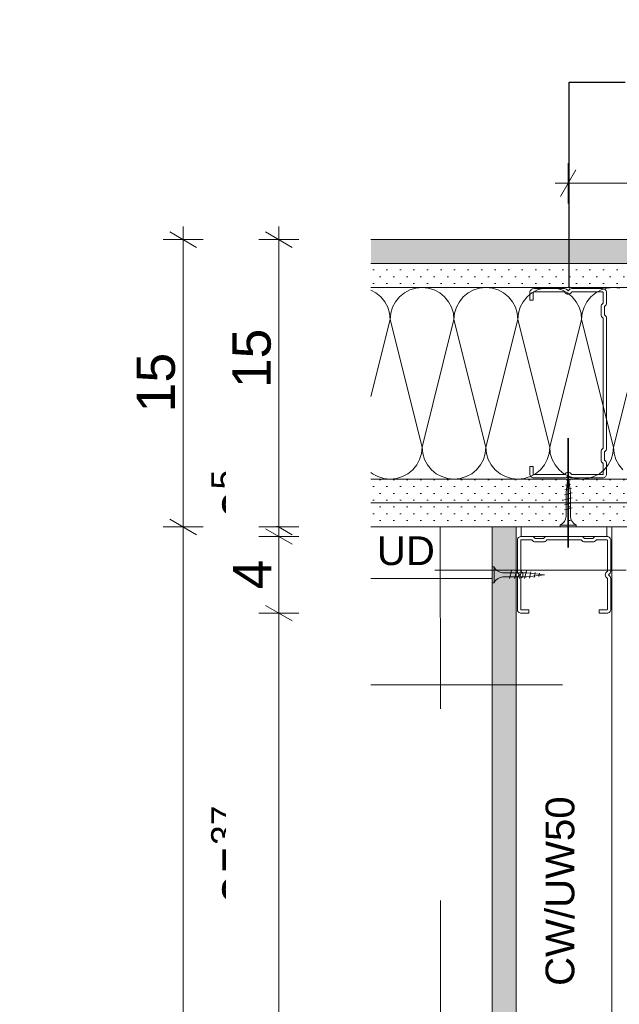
# Model space of a CAD drawing. Header units: metres. Extents: x -4 to 100, y -11 to 17.
# Tile 717 of 728: x 89.432 to 89.745, y -10.272 to -9.758. Entities that reach past the tile are written whole.
import ezdxf

# ---------------------------------------------------------------- set-up
doc = ezdxf.new("R2010")
doc.units = ezdxf.units.M
doc.header["$MEASUREMENT"] = 0
for name, pattern in [('Strichlinie doppelt', [0.546806, 0.264583, -0.105833, 0.070556, -0.105833]), ('Strichlinie eng', [0.115, 0.075, -0.04]), ('Untersicht', [0.1, 0.075, -0.025]), ('Wipeout_Contour', [1, 0, -1])]:
    doc.linetypes.add(name, pattern=pattern)
for name, color, linetype in [('152 - Bemaßung_ Beschriftung.Ausbau', 7, 'Continuous'), ('451 - Universal.Achsen Raster', 7, 'Continuous'), ('608 - Struktur.Träger', 7, 'Continuous'), ('650 - Abdeckung.Fußboden Aufbau', 7, 'Continuous'), ('653 - Abdeckung.TB Verkofferung', 7, 'Continuous'), ('660 - Unterkonstruktion.Trockenbau', 7, 'Continuous'), ('Neubau_606 - Struktur.Wand Innen Ausbau', 7, 'Continuous'), ('Neubau_653 - Abdeckung.TB Verkofferung', 7, 'Continuous')]:
    doc.layers.add(name, color=color, linetype=linetype)
doc.styles.add('ERSTELLTER_STIL_2', font='txt')
doc.dimstyles.new('ERSTELLTER_STIL__15', dxfattribs={"dimtxt": 0.02, "dimasz": 0.01064, "dimexe": 0.18, "dimexo": 0.0625, "dimgap": 0, "dimtad": 1, "dimtih": 1, "dimtoh": 1, "dimzin": 0, "dimdsep": 46, "dimtxsty": 'ERSTELLTER_STIL_2', "dimblk": 'ARROWHEAD_2', "dimblk1": 'ARROWHEAD_2', "dimblk2": 'ARROWHEAD_2', "dimcen": 0.09, "dimse1": 1, "dimse2": 1, "dimclrd": 7, "dimclre": 7, "dimclrt": 7, "dimazin": 0, "dimtfac": 1, "dimtdec": 4, "dimtmove": 0, "dimatfit": 3, "dimfxl": 1, "dimtolj": 1, "dimtzin": 0, "dimarcsym": 0})
doc.dimstyles.new('ERSTELLTER_STIL__17', dxfattribs={"dimtxt": 0.02, "dimasz": 0.01064, "dimexe": 0.18, "dimexo": 0.0625, "dimgap": 0, "dimtad": 1, "dimzin": 0, "dimdsep": 46, "dimtxsty": 'ERSTELLTER_STIL_2', "dimblk": 'ARROWHEAD_2', "dimblk1": 'ARROWHEAD_2', "dimblk2": 'ARROWHEAD_2', "dimcen": 0.09, "dimse1": 1, "dimse2": 1, "dimclrd": 7, "dimclre": 7, "dimclrt": 7, "dimazin": 0, "dimtfac": 1, "dimtdec": 4, "dimtmove": 0, "dimatfit": 3, "dimfxl": 1, "dimtolj": 1, "dimtzin": 0, "dimarcsym": 0})
doc.dimstyles.new('ERSTELLTER_STIL__20', dxfattribs={"dimtxt": 0.18, "dimasz": 0.001824, "dimexe": 0.18, "dimexo": 0.0625, "dimgap": 0, "dimtad": 0, "dimtih": 1, "dimtoh": 1, "dimdec": 4, "dimzin": 0, "dimdsep": 46, "dimcen": 0.09, "dimadec": 0, "dimazin": 0, "dimtfac": 1, "dimtdec": 4, "dimtmove": 0, "dimatfit": 3, "dimldrblk": 'ARROWHEAD_11', "dimfxl": 1, "dimtolj": 1, "dimtzin": 0, "dimarcsym": 0})
pattern_1 = [(45, (90.171852, -10.372977), (-0.003535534, 0.003535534), [0, -0.005])]

# ---------------------------------------------------------------- blocks, each defined once
blk = doc.blocks.new('*X886', base_point=(90.17185, -10.37298))
at = {"layer": 'Neubau_606 - Struktur.Wand Innen Ausbau', "color": 1, "linetype": 'Continuous', "lineweight": 5}
for p, q in [((89.61813, -9.90058), (89.61549, -9.89917)), ((89.63583, -9.89904), (89.63295, -9.90058)), ((89.63896, -9.8981), (89.63583, -9.89904)), ((89.64221, -9.89777), (89.63896, -9.8981)), ((89.64546, -9.8981), (89.64221, -9.89777)), ((89.64859, -9.89904), (89.64546, -9.8981)), ((89.65147, -9.90058), (89.64859, -9.89904)), ((89.66916, -9.89904), (89.66628, -9.90058)), ((89.67229, -9.8981), (89.66916, -9.89904)), ((89.67554, -9.89777), (89.67229, -9.8981)), ((89.67879, -9.8981), (89.67554, -9.89777)), ((89.68192, -9.89904), (89.67879, -9.8981)), ((89.6848, -9.90058), (89.68192, -9.89904)), ((89.7025, -9.89904), (89.69961, -9.90058)), ((89.70562, -9.8981), (89.7025, -9.89904)), ((89.70887, -9.89777), (89.70562, -9.8981)), ((89.71213, -9.8981), (89.70887, -9.89777)), ((89.71525, -9.89904), (89.71213, -9.8981)), ((89.71813, -9.90058), (89.71525, -9.89904)), ((89.73583, -9.89904), (89.73295, -9.90058)), ((89.73896, -9.8981), (89.73583, -9.89904)), ((89.74221, -9.89777), (89.73896, -9.8981)), ((89.74546, -9.8981), (89.74221, -9.89777)), ((89.62066, -9.90266), (89.61813, -9.90058)), ((89.62273, -9.90518), (89.62066, -9.90266)), ((89.63042, -9.90266), (89.62835, -9.90518)), ((89.63295, -9.90058), (89.63042, -9.90266)), ((89.65399, -9.90266), (89.65147, -9.90058)), ((89.65607, -9.90518), (89.65399, -9.90266)), ((89.66376, -9.90266), (89.66168, -9.90518)), ((89.66628, -9.90058), (89.66376, -9.90266)), ((89.68733, -9.90266), (89.6848, -9.90058)), ((89.6894, -9.90518), (89.68733, -9.90266)), ((89.69709, -9.90266), (89.69502, -9.90518)), ((89.69961, -9.90058), (89.69709, -9.90266)), ((89.72066, -9.90266), (89.71813, -9.90058)), ((89.72273, -9.90518), (89.72066, -9.90266)), ((89.73042, -9.90266), (89.72835, -9.90518)), ((89.73295, -9.90058), (89.73042, -9.90266)), ((89.62427, -9.90806), (89.62273, -9.90518)), ((89.62522, -9.91119), (89.62427, -9.90806)), ((89.62681, -9.90806), (89.62586, -9.91119)), ((89.62835, -9.90518), (89.62681, -9.90806)), ((89.65761, -9.90806), (89.65607, -9.90518)), ((89.65855, -9.91119), (89.65761, -9.90806)), ((89.66014, -9.90806), (89.65919, -9.91119)), ((89.66168, -9.90518), (89.66014, -9.90806)), ((89.69094, -9.90806), (89.6894, -9.90518)), ((89.69189, -9.91119), (89.69094, -9.90806)), ((89.69348, -9.90806), (89.69253, -9.91119)), ((89.69502, -9.90518), (89.69348, -9.90806)), ((89.72427, -9.90806), (89.72273, -9.90518)), ((89.72522, -9.91119), (89.72427, -9.90806)), ((89.72681, -9.90806), (89.72586, -9.91119)), ((89.72835, -9.90518), (89.72681, -9.90806)), ((89.62554, -9.91444), (89.61549, -9.95465)), ((89.62554, -9.91444), (89.62522, -9.91119)), ((89.62586, -9.91119), (89.62554, -9.91444)), ((89.62554, -9.91444), (89.64221, -9.98111)), ((89.65887, -9.91444), (89.64221, -9.98111)), ((89.65887, -9.91444), (89.65855, -9.91119)), ((89.65919, -9.91119), (89.65887, -9.91444)), ((89.65887, -9.91444), (89.67554, -9.98111)), ((89.69221, -9.91444), (89.67554, -9.98111)), ((89.69221, -9.91444), (89.69189, -9.91119)), ((89.69253, -9.91119), (89.69221, -9.91444)), ((89.69221, -9.91444), (89.70887, -9.98111)), ((89.72554, -9.91444), (89.70887, -9.98111)), ((89.72554, -9.91444), (89.72522, -9.91119)), ((89.72586, -9.91119), (89.72554, -9.91444)), ((89.72554, -9.91444), (89.74221, -9.98111)), ((89.75887, -9.91444), (89.74221, -9.98111)), ((89.64189, -9.98436), (89.64221, -9.98111)), ((89.64221, -9.98111), (89.64253, -9.98436)), ((89.67522, -9.98436), (89.67554, -9.98111)), ((89.67554, -9.98111), (89.67586, -9.98436)), ((89.70855, -9.98436), (89.70887, -9.98111)), ((89.70887, -9.98111), (89.70919, -9.98436)), ((89.74189, -9.98436), (89.74221, -9.98111)), ((89.74221, -9.98111), (89.74253, -9.98436)), ((89.64094, -9.98749), (89.64189, -9.98436)), ((89.64253, -9.98436), (89.64348, -9.98749)), ((89.67427, -9.98749), (89.67522, -9.98436)), ((89.67586, -9.98436), (89.67681, -9.98749)), ((89.70761, -9.98749), (89.70855, -9.98436)), ((89.70919, -9.98436), (89.71014, -9.98749)), ((89.74094, -9.98749), (89.74189, -9.98436)), ((89.74253, -9.98436), (89.74348, -9.98749)), ((89.63733, -9.99289), (89.6394, -9.99037)), ((89.6394, -9.99037), (89.64094, -9.98749)), ((89.64348, -9.98749), (89.64502, -9.99037)), ((89.64502, -9.99037), (89.64709, -9.99289)), ((89.67066, -9.99289), (89.67273, -9.99037)), ((89.67273, -9.99037), (89.67427, -9.98749)), ((89.67681, -9.98749), (89.67835, -9.99037)), ((89.67835, -9.99037), (89.68042, -9.99289)), ((89.70399, -9.99289), (89.70607, -9.99037)), ((89.70607, -9.99037), (89.70761, -9.98749)), ((89.71014, -9.98749), (89.71168, -9.99037)), ((89.71168, -9.99037), (89.71376, -9.99289)), ((89.73733, -9.99289), (89.7394, -9.99037)), ((89.7394, -9.99037), (89.74094, -9.98749)), ((89.74348, -9.98749), (89.74502, -9.99037)), ((89.74502, -9.99037), (89.74709, -9.99289)), ((89.61549, -9.99432), (89.61628, -9.99497)), ((89.61628, -9.99497), (89.61916, -9.99651)), ((89.61916, -9.99651), (89.62229, -9.99745)), ((89.62879, -9.99745), (89.63192, -9.99651)), ((89.63192, -9.99651), (89.6348, -9.99497)), ((89.6348, -9.99497), (89.63733, -9.99289)), ((89.64709, -9.99289), (89.64961, -9.99497)), ((89.64961, -9.99497), (89.6525, -9.99651)), ((89.6525, -9.99651), (89.65562, -9.99745)), ((89.66213, -9.99745), (89.66525, -9.99651)), ((89.66525, -9.99651), (89.66813, -9.99497)), ((89.66813, -9.99497), (89.67066, -9.99289)), ((89.68042, -9.99289), (89.68295, -9.99497)), ((89.68295, -9.99497), (89.68583, -9.99651)), ((89.68583, -9.99651), (89.68896, -9.99745)), ((89.69546, -9.99745), (89.69859, -9.99651)), ((89.69859, -9.99651), (89.70147, -9.99497)), ((89.70147, -9.99497), (89.70399, -9.99289)), ((89.71376, -9.99289), (89.71628, -9.99497)), ((89.71628, -9.99497), (89.71916, -9.99651)), ((89.71916, -9.99651), (89.72229, -9.99745)), ((89.72879, -9.99745), (89.73192, -9.99651)), ((89.73192, -9.99651), (89.7348, -9.99497)), ((89.7348, -9.99497), (89.73733, -9.99289)), ((89.62229, -9.99745), (89.62554, -9.99777)), ((89.62554, -9.99777), (89.62879, -9.99745)), ((89.65562, -9.99745), (89.65887, -9.99777)), ((89.65887, -9.99777), (89.66213, -9.99745)), ((89.68896, -9.99745), (89.69221, -9.99777)), ((89.69221, -9.99777), (89.69546, -9.99745)), ((89.72229, -9.99745), (89.72554, -9.99777)), ((89.72554, -9.99777), (89.72879, -9.99745))]:
    blk.add_line(p, q, dxfattribs=at)
blk = doc.blocks.new('*D894', base_point=(90.17185, -10.37298))
at = {"layer": '152 - Bemaßung_ Beschriftung.Ausbau', "color": 7, "linetype": 'Continuous', "lineweight": 9}
for p, q in [((89.56042, -10.06373), (89.57442, -10.07182)), ((89.57792, -10.06777), (89.55692, -10.06777)), ((89.56742, -10.32152), (89.56742, -10.06777)), ((89.56042, -10.31748), (89.57442, -10.32557)), ((89.57792, -10.32152), (89.55692, -10.32152))]:
    blk.add_line(p, q, dxfattribs=at)
at = {"layer": '152 - Bemaßung_ Beschriftung.Ausbau', "color": 7, "lineweight": 9, "insert": (89.56374, -10.21984), "char_height": 0.02, "attachment_point": 7, "rotation": 90, "style": 'ERSTELLTER_STIL_2'}
blk.add_mtext('\\A1;{\\pql;\\fArial|b0|i0|c0|p38;25\\fArial|b0|i0|c0|p38;\\A1{\\H.66x;\\S37^  ;}}', dxfattribs=at)
at = {"color": 254, "linetype": 'Wipeout_Contour', "lineweight": 0, "ltscale": 360.532953}
blk.add_wipeout([(89.56702, -10.22344), (89.56702, -10.16586), (89.53982, -10.16586), (89.53982, -10.22344)], dxfattribs=at).dxf.layer = '152 - Bemaßung_ Beschriftung.Ausbau'
blk = doc.blocks.new('ARROWHEAD_2')
at = {"color": 0, "linetype": 'Continuous', "lineweight": 0}
for p, q in [((-0.378, -0.655), (0.378, 0.655)), ((0, 0), (-1, 0))]:
    blk.add_line(p, q, dxfattribs=at)
blk = doc.blocks.new('*D895', base_point=(90.17185, -10.37298))
at = {"layer": '152 - Bemaßung_ Beschriftung.Ausbau', "color": 7, "linetype": 'Continuous', "lineweight": 9}
for p, q in [((89.57792, -10.02777), (89.55692, -10.02777)), ((89.56042, -10.02373), (89.57442, -10.03182)), ((89.56742, -10.06777), (89.56742, -10.02777)), ((89.56042, -10.06373), (89.57442, -10.07182)), ((89.57792, -10.06777), (89.55692, -10.06777))]:
    blk.add_line(p, q, dxfattribs=at)
at = {"color": 254, "linetype": 'Wipeout_Contour', "lineweight": 0, "ltscale": 360.466916}
blk.add_wipeout([(89.56702, -10.05896), (89.56702, -10.03659), (89.53982, -10.03659), (89.53982, -10.05896)], dxfattribs=at).dxf.layer = '152 - Bemaßung_ Beschriftung.Ausbau'
at = {"layer": '152 - Bemaßung_ Beschriftung.Ausbau', "color": 7, "lineweight": 9, "insert": (89.56342, -10.05536), "char_height": 0.02, "attachment_point": 7, "rotation": 90, "style": 'ERSTELLTER_STIL_2'}
blk.add_mtext('\\A1;{\\pql;\\fArial|b0|i0|c0|p38;4}', dxfattribs=at)
blk = doc.blocks.new('*D896', base_point=(90.17185, -10.37298))
at = {"layer": '152 - Bemaßung_ Beschriftung.Ausbau', "color": 7, "linetype": 'Continuous', "lineweight": 9}
for p, q in [((89.56042, -10.01873), (89.57442, -10.02682)), ((89.57792, -10.02277), (89.55692, -10.02277)), ((89.57792, -10.02777), (89.55692, -10.02777)), ((89.56042, -10.02373), (89.57442, -10.03182)), ((89.56742, -10.02777), (89.56742, -10.02277))]:
    blk.add_line(p, q, dxfattribs=at)
blk = doc.blocks.new('*D897', base_point=(90.17185, -10.37298))
at = {"layer": '152 - Bemaßung_ Beschriftung.Ausbau', "color": 7, "linetype": 'Continuous', "lineweight": 9}
for p, q in [((89.56742, -9.87277), (89.56742, -9.86593)), ((89.57792, -9.87277), (89.55692, -9.87277)), ((89.57442, -9.87682), (89.56042, -9.86873)), ((89.56742, -10.02277), (89.56742, -9.87277)), ((89.56042, -10.01873), (89.57442, -10.02682)), ((89.57792, -10.02277), (89.55692, -10.02277))]:
    blk.add_line(p, q, dxfattribs=at)
at = {"layer": '152 - Bemaßung_ Beschriftung.Ausbau', "color": 7, "lineweight": 9, "insert": (89.56374, -10.01873), "char_height": 0.02, "attachment_point": 7, "rotation": 90, "style": 'ERSTELLTER_STIL_2'}
blk.add_mtext('\\A1;{\\pql;\\fArial|b0|i0|c0|p38;0\\fArial|b0|i0|c0|p38;\\A1{\\H.66x;\\S5^  ;}}', dxfattribs=at)
at = {"color": 254, "linetype": 'Wipeout_Contour', "lineweight": 0, "ltscale": 360.416999}
blk.add_wipeout([(89.56702, -9.95395), (89.56702, -9.9164), (89.53982, -9.9164), (89.53982, -9.95395)], dxfattribs=at).dxf.layer = '152 - Bemaßung_ Beschriftung.Ausbau'
at = {"color": 254, "linetype": 'Wipeout_Contour', "lineweight": 0, "ltscale": 360.448396}
blk.add_wipeout([(89.56702, -10.02233), (89.56702, -9.98993), (89.53982, -9.98993), (89.53982, -10.02233)], dxfattribs=at).dxf.layer = '152 - Bemaßung_ Beschriftung.Ausbau'
at = {"layer": '152 - Bemaßung_ Beschriftung.Ausbau', "color": 7, "lineweight": 9, "insert": (89.56342, -9.95035), "char_height": 0.02, "attachment_point": 7, "rotation": 90, "style": 'ERSTELLTER_STIL_2'}
blk.add_mtext('\\A1;{\\pql;\\fArial|b0|i0|c0|p38;15}', dxfattribs=at)
blk = doc.blocks.new('*D899', base_point=(90.17185, -10.37298))
at = {"layer": '152 - Bemaßung_ Beschriftung.Ausbau', "color": 7, "linetype": 'Continuous', "lineweight": 9}
for p, q in [((90.81921, -10.01873), (90.83321, -10.02682)), ((90.83671, -10.02277), (90.81571, -10.02277)), ((90.82621, -10.71778), (90.82621, -10.02277)), ((90.81921, -10.71374), (90.83321, -10.72182)), ((90.83671, -10.71778), (90.81571, -10.71778))]:
    blk.add_line(p, q, dxfattribs=at)
at = {"layer": '152 - Bemaßung_ Beschriftung.Ausbau', "color": 7, "lineweight": 9, "insert": (90.82254, -10.39046), "char_height": 0.02, "attachment_point": 7, "rotation": 90, "style": 'ERSTELLTER_STIL_2'}
blk.add_mtext('\\A1;{\\pql;\\fArial|b0|i0|c0|p38;69\\fArial|b0|i0|c0|p38;\\A1{\\H.66x;\\S5^  ;}}', dxfattribs=at)
at = {"color": 254, "linetype": 'Wipeout_Contour', "lineweight": 0, "ltscale": 365.615191}
blk.add_wipeout([(90.82581, -10.39406), (90.82581, -10.34649), (90.79861, -10.34649), (90.79861, -10.39406)], dxfattribs=at).dxf.layer = '152 - Bemaßung_ Beschriftung.Ausbau'
blk = doc.blocks.new('*D900', base_point=(90.17185, -10.37298))
at = {"layer": '152 - Bemaßung_ Beschriftung.Ausbau', "color": 7, "linetype": 'Continuous', "lineweight": 9}
for p, q in [((90.82621, -9.87277), (90.82621, -9.86593)), ((90.83671, -9.87277), (90.81571, -9.87277)), ((90.83321, -9.87682), (90.81921, -9.86873)), ((90.82621, -10.02277), (90.82621, -9.87277)), ((90.81921, -10.01873), (90.83321, -10.02682)), ((90.83671, -10.02277), (90.81571, -10.02277))]:
    blk.add_line(p, q, dxfattribs=at)
at = {"color": 254, "linetype": 'Wipeout_Contour', "lineweight": 0, "ltscale": 365.427288}
blk.add_wipeout([(90.82581, -9.96655), (90.82581, -9.929), (90.79861, -9.929), (90.79861, -9.96655)], dxfattribs=at).dxf.layer = '152 - Bemaßung_ Beschriftung.Ausbau'
at = {"layer": '152 - Bemaßung_ Beschriftung.Ausbau', "color": 7, "lineweight": 9, "insert": (90.82221, -9.96295), "char_height": 0.02, "attachment_point": 7, "rotation": 90, "style": 'ERSTELLTER_STIL_2'}
blk.add_mtext('\\A1;{\\pql;\\fArial|b0|i0|c0|p38;15}', dxfattribs=at)
blk = doc.blocks.new('*D910', base_point=(90.17185, -10.37298))
at = {"layer": '152 - Bemaßung_ Beschriftung.Ausbau', "color": 7, "linetype": 'Continuous', "lineweight": 9}
for p, q in [((89.72256, -9.83635), (89.71448, -9.85035)), ((89.71852, -9.85385), (89.71852, -9.83285)), ((89.99982, -9.85035), (90.0079, -9.83635)), ((90.00386, -9.85385), (90.00386, -9.83285)), ((89.71168, -9.84335), (89.71852, -9.84335)), ((89.71852, -9.84335), (90.00386, -9.84335)), ((90.00386, -9.84335), (90.01071, -9.84335))]:
    blk.add_line(p, q, dxfattribs=at)
at = {"layer": '152 - Bemaßung_ Beschriftung.Ausbau', "color": 7, "lineweight": 9, "insert": (89.836, -9.83968), "char_height": 0.02, "attachment_point": 7, "style": 'ERSTELLTER_STIL_2'}
blk.add_mtext('\\A1;{\\pql;\\fArial|b0|i0|c0|p38;28\\fArial|b0|i0|c0|p38;\\A1{\\H.66x;\\S53^  ;}}', dxfattribs=at)
at = {"color": 254, "linetype": 'Wipeout_Contour', "lineweight": 0, "ltscale": 361.594353}
blk.add_wipeout([(89.8324, -9.84295), (89.88999, -9.84295), (89.88999, -9.81575), (89.8324, -9.81575)], dxfattribs=at).dxf.layer = '152 - Bemaßung_ Beschriftung.Ausbau'
blk = doc.blocks.new('*D914', base_point=(90.17185, -10.37298))
at = {"layer": '152 - Bemaßung_ Beschriftung.Ausbau', "color": 7, "linetype": 'Continuous', "lineweight": 9}
for p, q in [((89.51042, -10.01873), (89.52442, -10.02682)), ((89.52792, -10.02277), (89.50692, -10.02277)), ((89.51742, -10.71778), (89.51742, -10.02277)), ((89.51042, -10.71374), (89.52442, -10.72182)), ((89.52792, -10.71778), (89.50692, -10.71778))]:
    blk.add_line(p, q, dxfattribs=at)
at = {"layer": '152 - Bemaßung_ Beschriftung.Ausbau', "color": 7, "lineweight": 9, "insert": (89.51374, -10.39046), "char_height": 0.02, "attachment_point": 7, "rotation": 90, "style": 'ERSTELLTER_STIL_2'}
blk.add_mtext('\\A1;{\\pql;\\fArial|b0|i0|c0|p38;69\\fArial|b0|i0|c0|p38;\\A1{\\H.66x;\\S5^  ;}}', dxfattribs=at)
at = {"color": 254, "linetype": 'Wipeout_Contour', "lineweight": 0, "ltscale": 360.414401}
blk.add_wipeout([(89.51702, -10.39406), (89.51702, -10.34649), (89.48982, -10.34649), (89.48982, -10.39406)], dxfattribs=at).dxf.layer = '152 - Bemaßung_ Beschriftung.Ausbau'
blk = doc.blocks.new('*D915', base_point=(90.17185, -10.37298))
at = {"layer": '152 - Bemaßung_ Beschriftung.Ausbau', "color": 7, "linetype": 'Continuous', "lineweight": 9}
for p, q in [((89.51742, -9.87277), (89.51742, -9.86593)), ((89.52792, -9.87277), (89.50692, -9.87277)), ((89.52442, -9.87682), (89.51042, -9.86873)), ((89.51742, -10.02277), (89.51742, -9.87277)), ((89.51042, -10.01873), (89.52442, -10.02682)), ((89.52792, -10.02277), (89.50692, -10.02277))]:
    blk.add_line(p, q, dxfattribs=at)
at = {"color": 254, "linetype": 'Wipeout_Contour', "lineweight": 0, "ltscale": 360.223785}
blk.add_wipeout([(89.51702, -9.96655), (89.51702, -9.929), (89.48982, -9.929), (89.48982, -9.96655)], dxfattribs=at).dxf.layer = '152 - Bemaßung_ Beschriftung.Ausbau'
at = {"layer": '152 - Bemaßung_ Beschriftung.Ausbau', "color": 7, "lineweight": 9, "insert": (89.51342, -9.96295), "char_height": 0.02, "attachment_point": 7, "rotation": 90, "style": 'ERSTELLTER_STIL_2'}
blk.add_mtext('\\A1;{\\pql;\\fArial|b0|i0|c0|p38;15}', dxfattribs=at)
blk = doc.blocks.new('ARROWHEAD_11')
at = {"color": 0, "linetype": 'Continuous', "lineweight": 0}
blk.add_line((0, 0), (-1, 0), dxfattribs=at)
at = {"color": 0, "linetype": 'Continuous', "lineweight": 0, "const_width": 0.25, "flags": 128}
blk.add_lwpolyline([(-0.125, 0, 1), (0.125, 0, 1)], format="xyb", close=True, dxfattribs=at)

msp = doc.modelspace()

# ---------------------------------------------------------------- hatches: boundary and pattern name
at = {"layer": 'Neubau_606 - Struktur.Wand Innen Ausbau', "linetype": 'Continuous', "lineweight": 5}
h = msp.add_hatch(dxfattribs=at)
h.set_pattern_fill('Gips_0006', color=1, style=0, pattern_type=2)
h.set_pattern_definition(pattern_1)
h.paths.add_polyline_path([(90.28984, -9.87277), (89.61549, -9.87277), (89.61549, -9.88527), (90.28984, -9.88527)])
h = msp.add_hatch(dxfattribs=at)
h.set_pattern_fill('Gips_0006', color=1, style=0, pattern_type=2)
h.set_pattern_definition(pattern_1)
h.paths.add_polyline_path([(90.02886, -9.88527), (89.61549, -9.88527), (89.61549, -9.89777), (90.02886, -9.89777)])
h = msp.add_hatch(dxfattribs=at)
h.set_pattern_fill('Gips_0006', color=1, style=0, pattern_type=2)
h.set_pattern_definition(pattern_1)
h.paths.add_polyline_path([(90.02886, -9.99777), (89.61549, -9.99777), (89.61549, -10.01027), (90.02886, -10.01027)])
h = msp.add_hatch(dxfattribs=at)
h.set_pattern_fill('Gips_0006', color=1, style=0, pattern_type=2)
h.set_pattern_definition(pattern_1)
h.paths.add_polyline_path([(90.02886, -10.01027), (89.61549, -10.01027), (89.61549, -10.02277), (90.02886, -10.02277)])
h = msp.add_hatch(dxfattribs=at)
h.set_pattern_fill('Gips_0006', color=1, style=0, pattern_type=2)
h.set_pattern_definition(pattern_1)
h.paths.add_polyline_path([(89.69134, -10.71777), (89.69137, -10.02277), (89.67887, -10.02277), (89.67884, -10.71778)])

# ---------------------------------------------------------------- linework, layer by layer
at = {"layer": '608 - Struktur.Träger', "color": 7, "linetype": 'Untersicht', "lineweight": 13, "ltscale": 0.2}
for p, q in [((89.61549, -9.88527), (90.739, -9.88527)), ((89.61549, -10.10527), (90.76224, -10.10527))]:
    msp.add_line(p, q, dxfattribs=at)
at = {"layer": '650 - Abdeckung.Fußboden Aufbau', "color": 7, "linetype": 'Continuous', "lineweight": 13}
for points in [[(89.61549, -9.87277), (90.28984, -9.87277)], [(89.74137, -10.02277), (89.67887, -10.02277), (89.61549, -10.02277)]]:
    msp.add_lwpolyline(points, dxfattribs=at)
at = {"layer": 'Neubau_606 - Struktur.Wand Innen Ausbau', "color": 1, "linetype": 'Continuous', "lineweight": 9}
for p, q in [((90.02886, -9.88527), (89.61549, -9.88527)), ((90.02886, -10.01027), (89.61549, -10.01027))]:
    msp.add_line(p, q, dxfattribs=at)
at = {"layer": 'Neubau_606 - Struktur.Wand Innen Ausbau', "color": 1, "linetype": 'Continuous', "lineweight": 13}
for p, q in [((90.02886, -9.89777), (89.61549, -9.89777)), ((90.02886, -9.99777), (89.61549, -9.99777))]:
    msp.add_line(p, q, dxfattribs=at)
for points in [[(90.28984, -9.87277), (89.61549, -9.87277)], [(89.61549, -10.02277), (89.67887, -10.02277)], [(89.69137, -10.02277), (90.02886, -10.02277)]]:
    msp.add_lwpolyline(points, dxfattribs=at)
at = {"layer": 'Neubau_606 - Struktur.Wand Innen Ausbau', "color": 1, "linetype": 'Continuous', "lineweight": 13, "flags": 128}
msp.add_lwpolyline([(89.69134, -10.71777), (89.69137, -10.02277), (89.67887, -10.02277), (89.67884, -10.71778)], close=True, dxfattribs=at)
at = {"layer": 'Neubau_606 - Struktur.Wand Innen Ausbau', "color": 1, "linetype": 'Continuous', "lineweight": 5}
msp.add_lwpolyline([(89.69137, -10.02277), (89.74137, -10.02277)], dxfattribs=at)
at = {"layer": 'Neubau_606 - Struktur.Wand Innen Ausbau', "color": 1, "linetype": 'Continuous', "lineweight": 18}
msp.add_lwpolyline([(89.74134, -10.65527), (89.74137, -10.02277)], dxfattribs=at)
at = {"layer": 'Neubau_653 - Abdeckung.TB Verkofferung', "color": 1, "linetype": 'Strichlinie eng', "lineweight": 13, "ltscale": 0.2}
for p, q in [((89.65184, -10.71777), (89.65174, -10.0228)), ((89.61549, -10.04977), (89.67887, -10.04977))]:
    msp.add_line(p, q, dxfattribs=at)

# ---------------------------------------------------------------- block references
at = {"layer": 'Neubau_606 - Struktur.Wand Innen Ausbau', "color": 1, "linetype": 'Continuous', "lineweight": 5}
msp.add_blockref('*X886', (90.17185, -10.37298), dxfattribs=at)

# ---------------------------------------------------------------- next in the draw order: dimensions: what is measured, and where the dimension line sits
at = {"layer": '152 - Bemaßung_ Beschriftung.Ausbau', "color": 7, "linetype": 'Continuous', "lineweight": 9}
dim = msp.add_linear_dim(base=(89.56742, -10.06777), p1=(89.69136, -10.32152), p2=(89.69137, -10.06777), angle=90, dimstyle='ERSTELLTER_STIL__17', dxfattribs=at)
dim.commit()
dim.dimension.update_dxf_attribs({"geometry": '*D894', "text_midpoint": (89.55342, -10.16996), "dimtype": 160, "text_rotation": 90})

# ---------------------------------------------------------------- next in the draw order: dimensions: what is measured, and where the dimension line sits
dim = msp.add_linear_dim(base=(89.56742, -10.02777), p1=(89.69137, -10.06777), p2=(89.69137, -10.02777), angle=90, dimstyle='ERSTELLTER_STIL__17', dxfattribs=at)
dim.commit()
dim.dimension.update_dxf_attribs({"geometry": '*D895', "text_midpoint": (89.55342, -10.04774), "dimtype": 160, "text_rotation": 90})

# ---------------------------------------------------------------- next in the draw order: dimensions: what is measured, and where the dimension line sits
dim = msp.add_linear_dim(base=(89.5674152, -10.0227748), p1=(89.6913714, -10.0277749), p2=(89.6788714, -10.0227748), angle=90, dimstyle='ERSTELLTER_STIL__17', dxfattribs=at)
dim.commit()
dim.dimension.update_dxf_attribs({"geometry": '*D896', "text_midpoint": (89.5534152, -9.9840935), "dimtype": 160, "text_rotation": 90})

# ---------------------------------------------------------------- next in the draw order: dimensions: what is measured, and where the dimension line sits
dim = msp.add_linear_dim(base=(89.56742, -9.87277), p1=(89.67887, -10.02277), p2=(89.61549, -9.87277), angle=90, dimstyle='ERSTELLTER_STIL__17', dxfattribs=at)
dim.commit()
dim.dimension.update_dxf_attribs({"geometry": '*D897', "text_midpoint": (89.55342, -9.93511), "dimtype": 160, "text_rotation": 90})

# ---------------------------------------------------------------- next in the draw order: dimensions: what is measured, and where the dimension line sits
dim = msp.add_linear_dim(base=(90.82621, -10.02277), p1=(89.67884, -10.71778), p2=(89.67887, -10.02277), angle=90, dimstyle='ERSTELLTER_STIL__17', dxfattribs=at)
dim.commit()
dim.dimension.update_dxf_attribs({"geometry": '*D899', "text_midpoint": (90.81221, -10.3482), "dimtype": 160, "text_rotation": 90})

# ---------------------------------------------------------------- next in the draw order: linework, layer by layer
at = {"layer": '660 - Unterkonstruktion.Trockenbau', "color": 1, "linetype": 'Continuous', "lineweight": 5}
for p, q in [((89.68887, -10.04577), (89.68787, -10.04977)), ((89.69147, -10.04577), (89.69047, -10.04977)), ((89.69407, -10.04577), (89.69307, -10.04977)), ((89.69667, -10.04577), (89.69567, -10.04977)), ((89.69905, -10.04613), (89.69824, -10.04956)), ((89.70128, -10.0465), (89.70075, -10.04909)), ((89.70352, -10.04683), (89.70326, -10.04862))]:
    msp.add_line(p, q, dxfattribs=at)

# ---------------------------------------------------------------- next in the draw order: texts
at = {"layer": '152 - Bemaßung_ Beschriftung.Ausbau', "color": 7, "linetype": 'Continuous', "lineweight": 9, "insert": (89.72194, -10.26237), "char_height": 0.015, "attachment_point": 7, "rotation": 90, "style": 'ERSTELLTER_STIL_2'}
msp.add_mtext('\\A1;{\\pql;\\fArial|b0|i0|c0|p38;CW\\fArial|b0|i0|c0|p38;/UW\\fArial|b0|i0|c0|p38;50}', dxfattribs=at)

# ---------------------------------------------------------------- next in the draw order: dimensions: what is measured, and where the dimension line sits
at = {"layer": '152 - Bemaßung_ Beschriftung.Ausbau', "color": 7, "linetype": 'Continuous', "lineweight": 9}
dim = msp.add_linear_dim(base=(90.82621, -9.87277), p1=(89.67887, -10.02277), p2=(90.76224, -9.87277), angle=90, dimstyle='ERSTELLTER_STIL__17', dxfattribs=at)
dim.commit()
dim.dimension.update_dxf_attribs({"geometry": '*D900', "text_midpoint": (90.81221, -9.9477), "dimtype": 160, "text_rotation": 90})

# ---------------------------------------------------------------- next in the draw order: linework, layer by layer
at = {"layer": '660 - Unterkonstruktion.Trockenbau', "color": 1, "linetype": 'Continuous', "lineweight": 5}
for p, q in [((89.7198, -10.00037), (89.7172, -10.0009)), ((89.71947, -9.99813), (89.71767, -9.99839)), ((89.72052, -10.00497), (89.71652, -10.00597)), ((89.72017, -10.0026), (89.71673, -10.00341)), ((89.72052, -10.00757), (89.71652, -10.00857)), ((89.72052, -10.01017), (89.71652, -10.01117)), ((89.72052, -10.01277), (89.71652, -10.01377))]:
    msp.add_line(p, q, dxfattribs=at)

# ---------------------------------------------------------------- next in the draw order: dimensions: what is measured, and where the dimension line sits
at = {"layer": '152 - Bemaßung_ Beschriftung.Ausbau', "color": 7, "linetype": 'Continuous', "lineweight": 9}
dim = msp.add_linear_dim(base=(90.00386, -9.84335), p1=(89.71852, -9.94777), p2=(90.00386, -9.94777), dimstyle='ERSTELLTER_STIL__15', dxfattribs=at)
dim.commit()
dim.dimension.update_dxf_attribs({"geometry": '*D910', "text_midpoint": (89.88588, -9.82935), "dimtype": 160})
dim = msp.add_linear_dim(base=(89.51742, -10.02277), p1=(89.67884, -10.71778), p2=(89.67887, -10.02277), angle=90, dimstyle='ERSTELLTER_STIL__17', dxfattribs=at)
dim.commit()
dim.dimension.update_dxf_attribs({"geometry": '*D914', "text_midpoint": (89.50342, -10.3482), "dimtype": 160, "text_rotation": 90})

# ---------------------------------------------------------------- next in the draw order: wipeouts: each hides what was drawn before it
at = {"color": 254, "linetype": 'Wipeout_Contour', "lineweight": 0, "ltscale": 361.104665}
msp.add_wipeout([(89.69397, -10.02777), (89.73877, -10.02777), (89.73877, -10.02277), (89.69397, -10.02277)], dxfattribs=at).dxf.layer = '660 - Unterkonstruktion.Trockenbau'

# ---------------------------------------------------------------- next in the draw order: linework, layer by layer
at = {"layer": '451 - Universal.Achsen Raster', "color": 160, "linetype": 'Strichlinie doppelt', "lineweight": 9, "ltscale": 0.2, "true_color": 0x3232ff}
msp.add_line((90.74886, -10.04527), (89.57884, -10.04527), dxfattribs=at)
at = {"layer": '653 - Abdeckung.TB Verkofferung', "color": 1, "linetype": 'Continuous', "lineweight": 35}
msp.add_line((89.71852, -10.03345), (89.71852, -9.97638), dxfattribs=at)
at = {"layer": '660 - Unterkonstruktion.Trockenbau', "color": 1, "linetype": 'Continuous', "lineweight": 5}
for p, q in [((89.72277, -10.02177), (89.71427, -10.02177)), ((89.67987, -10.04352), (89.67987, -10.05202))]:
    msp.add_line(p, q, dxfattribs=at)
at = {"layer": '660 - Unterkonstruktion.Trockenbau', "color": 1, "linetype": 'Continuous', "lineweight": 13, "flags": 128}
for points in [[(89.70027, -9.90437), (89.69852, -9.90437), (89.69852, -9.90037, -0.414214), (89.70052, -9.89837), (89.71657, -9.89837, -0.267949), (89.71831, -9.89937, 0.57735), (89.71874, -9.89937, -0.267949), (89.72047, -9.89837), (89.73652, -9.89837, -0.414214), (89.73852, -9.90037), (89.73852, -9.90587, -0.250492), (89.73763, -9.90754, 0.250492), (89.73752, -9.90775), (89.73752, -9.912, 0.250492), (89.73763, -9.91221, -0.250492), (89.73852, -9.91387), (89.73852, -9.98167, -0.250492), (89.73763, -9.98334, 0.250492), (89.73752, -9.98355), (89.73752, -9.9878, 0.250492), (89.73763, -9.98801, -0.250492), (89.73852, -9.98967), (89.73852, -9.99517, -0.414214), (89.73652, -9.99717), (89.72047, -9.99717, -0.267949), (89.71874, -9.99617, 0.57735), (89.71831, -9.99617, -0.267949), (89.71657, -9.99717), (89.70052, -9.99717, -0.414214), (89.69852, -9.99517), (89.69852, -9.99117), (89.70027, -9.99117), (89.70027, -9.99517, 0.414214), (89.70052, -9.99542), (89.71657, -9.99542, 0.267949), (89.71679, -9.9953, -0.57735), (89.72025, -9.9953, 0.267949), (89.72047, -9.99542), (89.73652, -9.99542, 0.414214), (89.73677, -9.99517), (89.73677, -9.98967, 0.250492), (89.73666, -9.98947, -0.250492), (89.73577, -9.9878), (89.73577, -9.98355, -0.250492), (89.73666, -9.98188, 0.250492), (89.73677, -9.98167), (89.73677, -9.91387, 0.250492), (89.73666, -9.91367, -0.250492), (89.73577, -9.912), (89.73577, -9.90775, -0.250492), (89.73666, -9.90608, 0.250492), (89.73677, -9.90587), (89.73677, -9.90037, 0.414214), (89.73652, -9.90012), (89.72047, -9.90012, 0.267949), (89.72025, -9.90025, -0.57735), (89.71679, -9.90025, 0.267949), (89.71657, -9.90012), (89.70052, -9.90012, 0.414214), (89.70027, -9.90037)], [(89.73477, -10.06602), (89.73477, -10.06777), (89.73877, -10.06777, 0.414214), (89.74077, -10.06577), (89.74077, -10.04972, 0.267949), (89.73977, -10.04799, -0.57735), (89.73977, -10.04756, 0.267949), (89.74077, -10.04583), (89.74077, -10.02977, 0.414214), (89.73877, -10.02777), (89.73327, -10.02777, 0.250492), (89.73161, -10.02866, -0.250492), (89.7314, -10.02877), (89.72714, -10.02877, -0.250492), (89.72693, -10.02866, 0.250492), (89.72527, -10.02777), (89.70747, -10.02777, 0.250492), (89.70581, -10.02866, -0.250492), (89.7056, -10.02877), (89.70134, -10.02877, -0.250492), (89.70113, -10.02866, 0.250492), (89.69947, -10.02777), (89.69397, -10.02777, 0.414214), (89.69197, -10.02977), (89.69197, -10.04583, 0.267949), (89.69297, -10.04756, -0.57735), (89.69297, -10.04799, 0.267949), (89.69197, -10.04972), (89.69197, -10.06577, 0.414214), (89.69397, -10.06777), (89.69797, -10.06777), (89.69797, -10.06602), (89.69397, -10.06602, -0.414214), (89.69372, -10.06577), (89.69372, -10.04972, -0.267949), (89.69385, -10.04951, 0.57735), (89.69385, -10.04604, -0.267949), (89.69372, -10.04583), (89.69372, -10.02977, -0.414214), (89.69397, -10.02952), (89.69947, -10.02952, -0.250492), (89.69968, -10.02964, 0.250492), (89.70134, -10.03052), (89.7056, -10.03052, 0.250492), (89.70726, -10.02964, -0.250492), (89.70747, -10.02952), (89.72527, -10.02952, -0.250492), (89.72548, -10.02964, 0.250492), (89.72714, -10.03052), (89.7314, -10.03052, 0.250492), (89.73306, -10.02964, -0.250492), (89.73327, -10.02952), (89.73877, -10.02952, -0.414214), (89.73902, -10.02977), (89.73902, -10.04583, -0.267949), (89.7389, -10.04604, 0.57735), (89.7389, -10.04951, -0.267949), (89.73902, -10.04972), (89.73902, -10.06577, -0.414214), (89.73877, -10.06602)]]:
    msp.add_lwpolyline(points, format="xyb", close=True, dxfattribs=at)
at = {"layer": '660 - Unterkonstruktion.Trockenbau', "color": 1, "linetype": 'Continuous', "lineweight": 5, "flags": 128}
for points in [[(89.7174, -10.00471), (89.7174, -10.01727, -0.304192), (89.71427, -10.02177), (89.71427, -10.02277), (89.72277, -10.02277), (89.72277, -10.02177, -0.304191), (89.71965, -10.01727), (89.71965, -10.00471), (89.71852, -9.99557)], [(89.69694, -10.0489), (89.68437, -10.0489, 0.304192), (89.67987, -10.05202), (89.67887, -10.05202), (89.67887, -10.04352), (89.67987, -10.04352, 0.304191), (89.68437, -10.04665), (89.69694, -10.04665), (89.70607, -10.04777)]]:
    msp.add_lwpolyline(points, format="xyb", close=True, dxfattribs=at)
msp.add_lwpolyline([(89.69397, -10.02777), (89.69397, -10.02277), (89.73877, -10.02277), (89.73877, -10.02777)], close=True, dxfattribs=at)

# ---------------------------------------------------------------- next in the draw order: dimensions: what is measured, and where the dimension line sits
at = {"layer": '152 - Bemaßung_ Beschriftung.Ausbau', "color": 7, "linetype": 'Continuous', "lineweight": 9}
dim = msp.add_linear_dim(base=(89.51742, -9.87277), p1=(89.67887, -10.02277), p2=(89.61549, -9.87277), angle=90, dimstyle='ERSTELLTER_STIL__17', dxfattribs=at)
dim.commit()
dim.dimension.update_dxf_attribs({"geometry": '*D915', "text_midpoint": (89.50342, -9.9477), "dimtype": 160, "text_rotation": 90})

# ---------------------------------------------------------------- next in the draw order: leaders
at = {"layer": '152 - Bemaßung_ Beschriftung.Ausbau', "color": 7, "linetype": 'Continuous', "lineweight": 9, "annotation_type": 0, "has_hookline": 1, "hookline_direction": 0, "text_width": 0.29606}
msp.add_leader([(89.71911, -9.89777), (89.71911, -9.79062), (89.74828, -9.79062)], dimstyle='ERSTELLTER_STIL__20', dxfattribs=at)

# ---------------------------------------------------------------- next in the draw order: texts
at = {"layer": '152 - Bemaßung_ Beschriftung.Ausbau', "color": 7, "linetype": 'Continuous', "lineweight": 9, "insert": (89.61863, -10.04289), "char_height": 0.015, "attachment_point": 7, "style": 'ERSTELLTER_STIL_2'}
msp.add_mtext('\\A1;{\\pql;\\fArial|b0|i0|c0|p38;UD}', dxfattribs=at)

doc.saveas('drawing.dxf')
